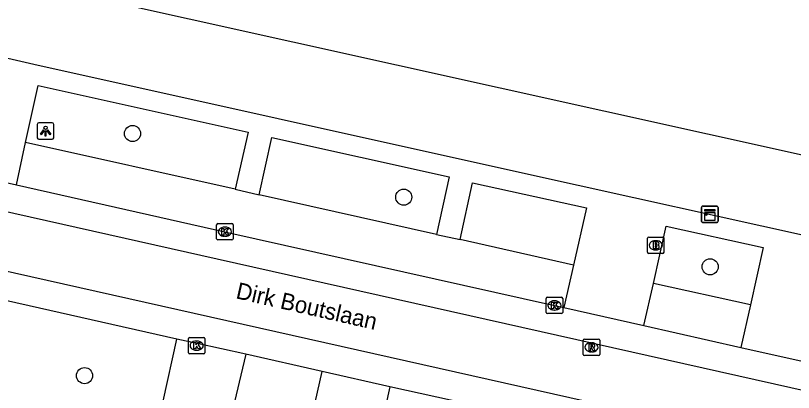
# Model space of a CAD drawing. Extents: x 161771 to 163125, y 382479 to 383177.
# Drawn here: x 162690.36 to 162737.51, y 382787.05 to 382809.92 of the extents above; entities that cross this region are included whole.
import ezdxf

# ---------------------------------------------------------------- set-up
doc = ezdxf.new("R2010")
doc.units = 0
for name, color, linetype in [('IMGEO_Boom', 7, 'Continuous'), ('IMGEO_Brandkraan', 7, 'Continuous'), ('IMGEO_Kast', 7, 'Continuous'), ('IMGEO_Kolk', 7, 'Continuous'), ('IMGEO_Lichtpunt', 7, 'Continuous'), ('IMGEO_Openbare_ruimte_label', 7, 'Continuous'), ('IMGEO_Pand', 7, 'Continuous'), ('IMGEO_Parkeervlak_open', 7, 'Continuous'), ('IMGEO_Rijbaan_lokaal_gesloten', 7, 'Continuous'), ('IMGEO_Rioolput', 7, 'Continuous'), ('IMGEO_Voetpad_open', 7, 'Continuous')]:
    doc.layers.add(name, color=color, linetype=linetype)

msp = doc.modelspace()

# ---------------------------------------------------------------- linework, layer by layer
at = {"layer": 'IMGEO_Boom'}
for centre in [(162697.447, 382802.757), (162713.888, 382798.899), (162732.46, 382794.676), (162694.538, 382788.072)]:
    msp.add_circle(centre, 0.489, dxfattribs=at)
at = {"layer": 'IMGEO_Brandkraan'}
for p, q in [((162728.663, 382795.554), (162728.663, 382796.406)), ((162728.738, 382796.48), (162729.59, 382796.48)), ((162729.664, 382796.406), (162729.664, 382795.554)), ((162729.151, 382796.26), (162729.176, 382796.26)), ((162729.59, 382795.48), (162728.738, 382795.48)), ((162729.174, 382795.7), (162729.149, 382795.7))]:
    msp.add_line(p, q, dxfattribs=at)
for points in [[(162728.663, 382795.554), (162728.663, 382796.406)], [(162728.738, 382796.48), (162729.59, 382796.48)], [(162729.664, 382796.406), (162729.664, 382795.554)], [(162729.011, 382796.18), (162729.011, 382795.78), (162729.224, 382795.78)], [(162729.242, 382796.18), (162729.011, 382796.18)], [(162729.19, 382796.099), (162729.136, 382796.099), (162729.136, 382796.023)], [(162729.136, 382796.023), (162729.189, 382796.023)], [(162729.198, 382795.947), (162729.136, 382795.947), (162729.136, 382795.866)], [(162729.136, 382795.866), (162729.198, 382795.866)], [(162729.59, 382795.48), (162728.738, 382795.48)]]:
    msp.add_lwpolyline(points, dxfattribs=at)
for centre, radius, start, end in [((162728.74, 382796.404), 0.0765, 91.552, 178.448), ((162728.74, 382796.404), 0.0765, 91.552, 178.448), ((162729.588, 382796.404), 0.0765, 1.552, 88.448), ((162729.588, 382796.404), 0.0765, 1.552, 88.448), ((162729.191, 382796.061), 0.0379, 267.8285, 90.9355), ((162729.199, 382795.906), 0.0404, 269.8759, 90.5077), ((162729.246, 382796.035), 0.145, 59.4692, 91.5367), ((162729.271, 382796.082), 0.0922, 285.5137, 58.1501), ((162729.276, 382795.89), 0.105, 301.3115, 78.989), ((162728.74, 382795.556), 0.0765, 181.552, 268.448), ((162728.74, 382795.556), 0.0765, 181.552, 268.448), ((162729.23, 382796.031), 0.251, 268.6676, 293.5347), ((162729.588, 382795.556), 0.0765, 271.552, 358.448), ((162729.588, 382795.556), 0.0765, 271.552, 358.448)]:
    msp.add_arc(centre, radius, start, end, dxfattribs=at)
for centre, major_axis, ratio, start_param, end_param in [((162729.15, 382795.98), (-0.387, 0.002), 0.722429, 4.712389, 7.853982), ((162729.175, 382795.98), (-0.39, 0.002), 0.717154, 1.570796, 4.712389)]:
    msp.add_ellipse(centre, major_axis=major_axis, ratio=ratio, start_param=start_param, end_param=end_param, dxfattribs=at)
at = {"layer": 'IMGEO_Kast'}
for p, q in [((162731.941, 382797.429), (162731.941, 382798.27)), ((162731.941, 382798.27), (162731.941, 382797.429)), ((162732.016, 382798.354), (162732.857, 382798.354)), ((162732.857, 382798.354), (162732.016, 382798.354)), ((162732.941, 382798.279), (162732.941, 382797.438)), ((162732.941, 382797.438), (162732.941, 382798.279)), ((162732.866, 382797.354), (162732.025, 382797.354)), ((162732.025, 382797.354), (162732.866, 382797.354))]:
    msp.add_line(p, q, dxfattribs=at)
for points in [[(162732.136, 382798.144), (162732.736, 382798.144), (162732.736, 382798.059), (162732.136, 382798.059), (162732.136, 382798.144)], [(162732.136, 382797.969), (162732.736, 382797.969), (162732.736, 382797.48), (162732.136, 382797.48), (162732.136, 382797.969)]]:
    msp.add_lwpolyline(points, dxfattribs=at)
msp.add_circle((162732.22, 382797.818), 0.0377, dxfattribs=at)
for centre, start, end in [((162732.019, 382798.276), 92.4484, 184.2845), ((162732.019, 382798.276), 92.4484, 184.2845), ((162732.863, 382798.276), 2.4484, 94.2845), ((162732.863, 382798.276), 2.4484, 94.2845), ((162732.019, 382797.432), 182.4484, 274.2845), ((162732.019, 382797.432), 182.4484, 274.2845), ((162732.863, 382797.432), 272.4484, 4.2845), ((162732.863, 382797.432), 272.4484, 4.2845)]:
    msp.add_arc(centre, 0.0779, start, end, dxfattribs=at)
at = {"layer": 'IMGEO_Kolk'}
for p, q in [((162702.621, 382797.303), (162703.473, 382797.303)), ((162702.546, 382796.377), (162702.546, 382797.229)), ((162703.034, 382797.083), (162703.059, 382797.083)), ((162703.547, 382797.229), (162703.547, 382796.377)), ((162703.057, 382796.523), (162703.032, 382796.523)), ((162703.473, 382796.303), (162702.621, 382796.303)), ((162722.521, 382791.907), (162722.521, 382792.759)), ((162722.596, 382792.833), (162723.448, 382792.833)), ((162723.009, 382792.613), (162723.034, 382792.613)), ((162723.522, 382792.759), (162723.522, 382791.907)), ((162723.448, 382791.833), (162722.596, 382791.833)), ((162723.032, 382792.053), (162723.007, 382792.053)), ((162700.834, 382789.466), (162700.834, 382790.318)), ((162700.909, 382790.392), (162701.761, 382790.392)), ((162701.835, 382790.318), (162701.835, 382789.466)), ((162701.322, 382790.172), (162701.347, 382790.172)), ((162701.761, 382789.392), (162700.909, 382789.392)), ((162701.345, 382789.612), (162701.32, 382789.612))]:
    msp.add_line(p, q, dxfattribs=at)
for points in [[(162702.621, 382797.303), (162703.473, 382797.303)], [(162702.546, 382796.377), (162702.546, 382797.229)], [(162702.867, 382797.003), (162702.99, 382797.003), (162702.99, 382796.852), (162703.12, 382797.003), (162703.284, 382797.003), (162703.138, 382796.852), (162703.291, 382796.603), (162703.139, 382796.603), (162703.054, 382796.767), (162702.99, 382796.7), (162702.99, 382796.603), (162702.867, 382796.603), (162702.867, 382797.003)], [(162703.547, 382797.229), (162703.547, 382796.377)], [(162703.473, 382796.303), (162702.621, 382796.303)], [(162722.521, 382791.907), (162722.521, 382792.759)], [(162722.596, 382792.833), (162723.448, 382792.833)], [(162723.522, 382792.759), (162723.522, 382791.907)], [(162722.842, 382792.533), (162722.965, 382792.533), (162722.965, 382792.382), (162723.095, 382792.533), (162723.259, 382792.533), (162723.113, 382792.382), (162723.266, 382792.133), (162723.114, 382792.133), (162723.029, 382792.297), (162722.965, 382792.23), (162722.965, 382792.133), (162722.842, 382792.133), (162722.842, 382792.533)], [(162723.448, 382791.833), (162722.596, 382791.833)], [(162700.834, 382789.466), (162700.834, 382790.318)], [(162700.909, 382790.392), (162701.761, 382790.392)], [(162701.835, 382790.318), (162701.835, 382789.466)], [(162701.155, 382790.092), (162701.278, 382790.092), (162701.278, 382789.941), (162701.408, 382790.092), (162701.572, 382790.092), (162701.426, 382789.941), (162701.579, 382789.692), (162701.427, 382789.692), (162701.342, 382789.856), (162701.278, 382789.789), (162701.278, 382789.692), (162701.155, 382789.692), (162701.155, 382790.092)], [(162701.761, 382789.392), (162700.909, 382789.392)]]:
    msp.add_lwpolyline(points, dxfattribs=at)
for centre, start, end in [((162702.623, 382797.227), 91.552, 178.448), ((162702.623, 382797.227), 91.552, 178.448), ((162703.471, 382797.227), 1.552, 88.448), ((162703.471, 382797.227), 1.552, 88.448), ((162702.623, 382796.379), 181.552, 268.448), ((162702.623, 382796.379), 181.552, 268.448), ((162703.471, 382796.379), 271.552, 358.448), ((162703.471, 382796.379), 271.552, 358.448), ((162722.598, 382792.757), 91.552, 178.448), ((162722.598, 382792.757), 91.552, 178.448), ((162723.446, 382792.757), 1.552, 88.448), ((162723.446, 382792.757), 1.552, 88.448), ((162722.598, 382791.909), 181.552, 268.448), ((162722.598, 382791.909), 181.552, 268.448), ((162723.446, 382791.909), 271.552, 358.448), ((162723.446, 382791.909), 271.552, 358.448), ((162700.911, 382790.316), 91.552, 178.448), ((162700.911, 382790.316), 91.552, 178.448), ((162701.759, 382790.316), 1.552, 88.448), ((162701.759, 382790.316), 1.552, 88.448), ((162700.911, 382789.468), 181.552, 268.448), ((162700.911, 382789.468), 181.552, 268.448), ((162701.759, 382789.468), 271.552, 358.448), ((162701.759, 382789.468), 271.552, 358.448)]:
    msp.add_arc(centre, 0.0765, start, end, dxfattribs=at)
for centre, major_axis, ratio, start_param, end_param in [((162703.033, 382796.803), (-0.387, 0.002), 0.722429, 4.712389, 7.853982), ((162703.058, 382796.803), (-0.39, 0.002), 0.717154, 1.570796, 4.712389), ((162723.008, 382792.333), (-0.387, 0.002), 0.722429, 4.712389, 7.853982), ((162723.033, 382792.333), (-0.39, 0.002), 0.717154, 1.570796, 4.712389), ((162701.321, 382789.892), (-0.387, 0.002), 0.722429, 4.712389, 7.853982), ((162701.346, 382789.892), (-0.39, 0.002), 0.717154, 1.570796, 4.712389)]:
    msp.add_ellipse(centre, major_axis=major_axis, ratio=ratio, start_param=start_param, end_param=end_param, dxfattribs=at)
at = {"layer": 'IMGEO_Lichtpunt'}
for p, q in [((162691.674, 382803.311), (162691.674, 382802.504)), ((162691.674, 382803.311), (162691.674, 382802.504)), ((162692.576, 382803.406), (162691.768, 382803.406)), ((162692.576, 382803.406), (162691.768, 382803.406)), ((162692.67, 382802.504), (162692.67, 382803.311)), ((162692.67, 382802.504), (162692.67, 382803.311)), ((162691.768, 382802.41), (162692.576, 382802.41)), ((162691.768, 382802.41), (162692.576, 382802.41))]:
    msp.add_line(p, q, dxfattribs=at)
for points in [[(162692.048, 382802.975), (162692.087, 382802.947), (162691.899, 382802.685), (162691.861, 382802.712), (162692.048, 382802.975)], [(162692.26, 382802.947), (162692.298, 382802.974), (162692.485, 382802.712), (162692.446, 382802.684), (162692.26, 382802.947)], [(162692.15, 382802.927), (162692.197, 382802.927), (162692.197, 382802.605), (162692.15, 382802.605), (162692.15, 382802.927)]]:
    msp.add_lwpolyline(points, dxfattribs=at)
msp.add_circle((162692.173, 382803.109), 0.0994, dxfattribs=at)
for centre, start, end in [((162691.768, 382803.311), 90, 180), ((162691.768, 382803.311), 90, 180), ((162692.576, 382803.311), 0, 90), ((162692.576, 382803.311), 0, 90), ((162691.768, 382802.504), 180, 270), ((162691.768, 382802.504), 180, 270), ((162692.576, 382802.504), 270, 0), ((162692.576, 382802.504), 270, 360)]:
    msp.add_arc(centre, 0.0946, start, end, dxfattribs=at)
at = {"layer": 'IMGEO_Pand'}
msp.add_lwpolyline([(162796.753, 382824.825), (162788.858, 382790.16), (162694.589, 382811.104), (162702.415, 382845.782), (162796.753, 382824.825)], dxfattribs=at)
at = {"layer": 'IMGEO_Parkeervlak_open'}
for points in [[(162703.664, 382799.378), (162690.968, 382802.211)], [(162715.877, 382796.635), (162705.133, 382799.033)], [(162724.173, 382794.77), (162717.307, 382796.323)], [(162734.905, 382792.373), (162729.019, 382793.67)]]:
    msp.add_lwpolyline(points, dxfattribs=at)
at = {"layer": 'IMGEO_Rijbaan_lokaal_gesloten'}
for points in [[(163032.655, 382721.102), (163031.99, 382721.234), (162915.446, 382747.394), (162896.465, 382751.616), (162702.573, 382795.147), (162642.274, 382808.681), (162613.961, 382815.02), (162554.685, 382828.334), (162522.166, 382835.638)], [(162521.175, 382832.265), (162544.4, 382827.043), (162605.633, 382813.283), (162678.397, 382796.971), (162861.402, 382755.875), (162976.631, 382730.027), (163031.336, 382717.589), (163033.334, 382716.946), (163046.945, 382712.072)], [(162683.496, 382801.201), (162690.413, 382799.645)], [(162690.413, 382799.645), (162703.047, 382796.803), (162723.022, 382792.333), (162723.592, 382792.205)], [(162700.129, 382790.295), (162681.393, 382794.508), (162677.944, 382795.284)], [(162723.592, 382792.205), (162728.444, 382791.111)], [(162728.444, 382791.111), (162734.321, 382789.786)], [(162704.306, 382789.377), (162701.371, 382790.02), (162700.129, 382790.295)], [(162734.321, 382789.786), (162739.134, 382788.7)], [(162708.943, 382788.323), (162704.306, 382789.377)], [(162713.053, 382787.394), (162708.943, 382788.323)], [(162717.739, 382786.364), (162713.053, 382787.394)]]:
    msp.add_lwpolyline(points, dxfattribs=at)
at = {"layer": 'IMGEO_Rioolput'}
for p, q in [((162724.77, 382789.364), (162724.77, 382790.216)), ((162724.845, 382790.29), (162725.697, 382790.29)), ((162725.771, 382790.216), (162725.771, 382789.364)), ((162725.258, 382790.07), (162725.283, 382790.07)), ((162725.697, 382789.29), (162724.845, 382789.29)), ((162725.281, 382789.51), (162725.256, 382789.51))]:
    msp.add_line(p, q, dxfattribs=at)
for points in [[(162724.77, 382789.364), (162724.77, 382790.216)], [(162724.845, 382790.29), (162725.697, 382790.29)], [(162725.771, 382790.216), (162725.771, 382789.364)], [(162725.359, 382789.988), (162725.107, 382789.99), (162725.107, 382789.59)], [(162725.107, 382789.59), (162725.231, 382789.59), (162725.231, 382789.752), (162725.242, 382789.752)], [(162725.285, 382789.909), (162725.231, 382789.909), (162725.231, 382789.828)], [(162725.231, 382789.828), (162725.283, 382789.828)], [(162725.697, 382789.29), (162724.845, 382789.29)], [(162725.289, 382789.723), (162725.36, 382789.59), (162725.5, 382789.59), (162725.435, 382789.716)]]:
    msp.add_lwpolyline(points, dxfattribs=at)
for centre, radius, start, end in [((162724.847, 382790.214), 0.0765, 91.552, 178.448), ((162724.847, 382790.214), 0.0765, 91.552, 178.448), ((162725.695, 382790.214), 0.0765, 1.552, 88.448), ((162725.695, 382790.214), 0.0765, 1.552, 88.448), ((162725.241, 382789.699), 0.0533, 26.0293, 88.6989), ((162725.267, 382790.017), 0.19, 274.7715, 282.9687), ((162725.291, 382789.813), 0.0964, 77.0061, 93.1865), ((162725.305, 382789.87), 0.0378, 276.6634, 79.6772), ((162725.358, 382789.878), 0.109, 350.3612, 89.416), ((162725.356, 382789.878), 0.112, 277.5842, 350.9817), ((162725.34, 382789.663), 0.108, 29.5134, 73.7905), ((162724.847, 382789.366), 0.0765, 181.552, 268.448), ((162724.847, 382789.366), 0.0765, 181.552, 268.448), ((162725.695, 382789.366), 0.0765, 271.552, 358.448), ((162725.695, 382789.366), 0.0765, 271.552, 358.448)]:
    msp.add_arc(centre, radius, start, end, dxfattribs=at)
for centre, major_axis, ratio, start_param, end_param in [((162725.257, 382789.79), (-0.387, 0.002), 0.722429, 4.712389, 7.853982), ((162725.282, 382789.79), (-0.39, 0.002), 0.717154, 1.570796, 4.712389)]:
    msp.add_ellipse(centre, major_axis=major_axis, ratio=ratio, start_param=start_param, end_param=end_param, dxfattribs=at)
at = {"layer": 'IMGEO_Voetpad_open'}
for points in [[(162816.205, 382779.202), (162801.958, 382782.393), (162792.029, 382784.598), (162756.754, 382792.433), (162738.248, 382796.544), (162732.951, 382797.721), (162727.832, 382798.858), (162721.08, 382800.358), (162691.456, 382806.938), (162684.715, 382808.504), (162683.095, 382808.88), (162666.477, 382812.67), (162660.607, 382814.009), (162659.934, 382813.924), (162647.054, 382816.755), (162640.833, 382818.172), (162609.155, 382825.277), (162605.495, 382826.112), (162601.822, 382826.906), (162592.09, 382829.137)], [(162690.968, 382802.211), (162691.717, 382805.671), (162704.447, 382802.843), (162703.664, 382799.378)], [(162705.133, 382799.033), (162705.896, 382802.519), (162716.638, 382800.123), (162715.877, 382796.635)], [(162690.413, 382799.645), (162690.968, 382802.211)], [(162717.307, 382796.323), (162718.061, 382799.775), (162724.958, 382798.244), (162724.173, 382794.77)], [(162703.664, 382799.378), (162705.133, 382799.033)], [(162729.019, 382793.67), (162729.792, 382797.146), (162735.68, 382795.851), (162734.905, 382792.373)], [(162715.877, 382796.635), (162717.307, 382796.323)], [(162724.173, 382794.77), (162723.592, 382792.205)], [(162728.444, 382791.111), (162729.019, 382793.67)], [(162734.905, 382792.373), (162734.321, 382789.786)], [(162704.306, 382789.377), (162703.433, 382785.627), (162699.309, 382786.531), (162700.129, 382790.295)], [(162713.053, 382787.394), (162712.217, 382783.637), (162708.095, 382784.563), (162708.943, 382788.323)]]:
    msp.add_lwpolyline(points, dxfattribs=at)

# ---------------------------------------------------------------- texts
at = {"layer": 'IMGEO_Openbare_ruimte_label'}
msp.add_text('Dirk Boutslaan', height=1, rotation=347.1729, dxfattribs=at).set_placement((162703.661, 382792.773))

doc.saveas('drawing.dxf')
